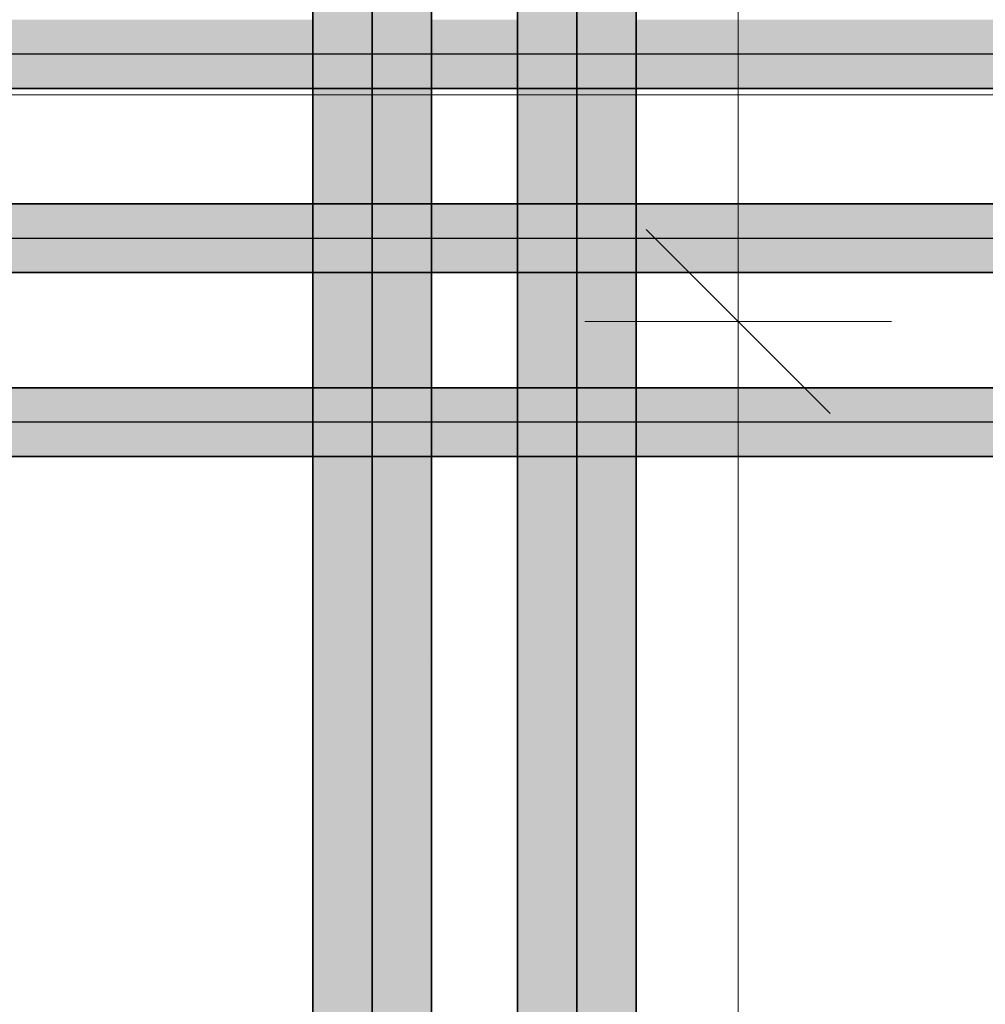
# Model space of a CAD drawing. Extents: x -459 to 541, y -543 to 550.
# Tile 304 of 577: x -1 to 9, y 365 to 374. Entities that reach past the tile are written whole.
import ezdxf
from ezdxf.lldxf.tags import DXFTag

# ---------------------------------------------------------------- set-up
doc = ezdxf.new("R2010")
doc.units = 0
doc.layers.get('0').update_dxf_attribs({"lineweight": 35})
doc.layers.add('0-Shading', color=7, linetype='Continuous', lineweight=35)
doc.layers.add('5_UG-TEXT-MASS', color=7, linetype='Continuous', lineweight=25)
for name, color, linetype, lineweight, true_color in [('H_Ruecklauf', 5, 'Continuous', 35, 0x0000ff), ('H_Vorlauf', 1, 'Continuous', 35, 0xff0000), ('Rohrleitung', 1, 'Continuous', 35, 0xff0000), ('Rohrleitung-Shading', 1, 'Continuous', 35, 0xff0000)]:
    doc.layers.add(name, color=color, linetype=linetype, lineweight=lineweight, true_color=true_color)
tags = doc.linetypes.add('STRICHPUNKT2', pattern=[12.7, 6.35, -3.175, 0, -3.175]).pattern_tags.tags
tags[10:11] = [DXFTag(74, 4), DXFTag(75, 0), DXFTag(340, '0'), DXFTag(46, 0.0), DXFTag(50, 0.0), DXFTag(44, 0.0), DXFTag(45, 0.0)]
tags[8:9] = [DXFTag(74, 4), DXFTag(75, 0), DXFTag(340, '0'), DXFTag(46, 0.0), DXFTag(50, 0.0), DXFTag(44, 0.0), DXFTag(45, 0.0)]
tags[6:7] = [DXFTag(74, 4), DXFTag(75, 0), DXFTag(340, '0'), DXFTag(46, 0.0), DXFTag(50, 0.0), DXFTag(44, 0.0), DXFTag(45, 0.0)]
tags[4:5] = [DXFTag(74, 4), DXFTag(75, 0), DXFTag(340, '0'), DXFTag(46, 0.0), DXFTag(50, 0.0), DXFTag(44, 0.0), DXFTag(45, 0.0)]

# ---------------------------------------------------------------- blocks, each defined once
blk = doc.blocks.new('Shading-A07ALAKV1N', base_point=(152.5692, 260.2956))
at = {"layer": '0-Shading', "color": 174, "true_color": 0x0000a0}
for points in [[(4.1491, 373.2264), (4.199, 373.4125), (4.1491, 375.8316), (4.199, 375.824)], [(4.199, 373.4125), (4.2268, 373.5164), (4.199, 375.824), (4.2268, 375.8197)], [(5.3091, 373.2264), (5.3091, 374.9415), (5.2314, 373.5164), (5.2314, 375.0489)], [(4.2268, 371.7164), (4.2268, 373.5164), (4.199, 371.6125), (4.199, 373.4125)], [(5.3091, 373.2264), (5.2314, 373.5164), (5.3091, 371.4264), (5.2314, 371.7164)], [(4.199, 373.4125), (4.1491, 373.2264), (4.199, 371.6125), (4.1491, 371.4264)], [(4.199, 369.8125), (4.2268, 369.9164), (4.199, 371.6125), (4.2268, 371.7164)], [(5.3091, 369.6264), (5.3091, 371.4264), (5.2314, 369.9164), (5.2314, 371.7164)], [(4.1491, 369.6264), (4.199, 369.8125), (4.1491, 371.4264), (4.199, 371.6125)], [(4.199, 368.0125), (4.2268, 368.1164), (4.199, 369.8125), (4.2268, 369.9164)], [(5.3091, 367.8264), (5.3091, 369.6264), (5.2314, 368.1164), (5.2314, 369.9164)], [(4.1491, 367.8264), (4.199, 368.0125), (4.1491, 369.6264), (4.199, 369.8125)], [(4.1491, 346.7124), (4.2268, 346.7124), (4.1491, 367.8264), (4.2268, 368.1164)], [(5.2314, 354.343), (5.3091, 355.5235), (5.2314, 368.1164), (5.3091, 367.8264)]]:
    blk.add_solid(points, dxfattribs=at)
at = {"layer": '0-Shading', "color": 172, "true_color": 0x0000d9}
for points in [[(4.4391, 373.7287), (4.4391, 375.6917), (4.2268, 373.5164), (4.2268, 375.8197)], [(5.2314, 373.5164), (5.2314, 375.0489), (5.0191, 373.7287), (5.0191, 375.2467)], [(4.4391, 373.7287), (4.2268, 373.5164), (4.4391, 371.9286), (4.2268, 371.7164)], [(5.2314, 373.5164), (5.0191, 373.7287), (5.2314, 371.7164), (5.0191, 371.9286)], [(4.4391, 370.1287), (4.4391, 371.9286), (4.2268, 369.9164), (4.2268, 371.7164)], [(5.2314, 369.9164), (5.2314, 371.7164), (5.0191, 370.1287), (5.0191, 371.9286)], [(4.4391, 368.3287), (4.4391, 370.1287), (4.2268, 368.1164), (4.2268, 369.9164)], [(5.2314, 368.1164), (5.2314, 369.9164), (5.0191, 368.3287), (5.0191, 370.1287)], [(4.2268, 346.7124), (4.4391, 347.8929), (4.2268, 368.1164), (4.4391, 368.3287)], [(5.0191, 352.2984), (5.2314, 354.343), (5.0191, 368.3287), (5.2314, 368.1164)]]:
    blk.add_solid(points, dxfattribs=at)
at = {"layer": '0-Shading', "color": 5, "true_color": 0x0000fa}
for points in [[(4.7291, 373.8064), (4.7291, 375.482), (4.4391, 373.7287), (4.4391, 375.6917)], [(5.0191, 373.7287), (5.0191, 375.2467), (4.7291, 373.8064), (4.7291, 375.482)], [(4.7291, 373.8064), (4.4391, 373.7287), (4.7291, 372.0064), (4.4391, 371.9286)], [(5.0191, 373.7287), (4.7291, 373.8064), (5.0191, 371.9286), (4.7291, 372.0064)], [(4.7291, 370.2064), (4.7291, 372.0064), (4.4391, 370.1287), (4.4391, 371.9286)], [(5.0191, 370.1287), (5.0191, 371.9286), (4.7291, 370.2064), (4.7291, 372.0064)], [(4.7291, 368.4064), (4.7291, 370.2064), (4.4391, 368.3287), (4.4391, 370.1287)], [(5.0191, 368.3287), (5.0191, 370.1287), (4.7291, 368.4064), (4.7291, 370.2064)], [(4.4391, 347.8929), (4.7291, 349.9375), (4.4391, 368.3287), (4.7291, 368.4064)], [(4.7291, 349.9375), (5.0191, 352.2984), (4.7291, 368.4064), (5.0191, 368.3287)]]:
    blk.add_solid(points, dxfattribs=at)
blk = doc.blocks.new('Shading-A07ALAKX1N', base_point=(152.5493, 262.2348))
at = {"layer": '0-Shading', "color": 14, "true_color": 0xa00000}
for points in [[(2.2268, 373.5164), (2.2268, 376.9305), (2.1491, 373.2264), (2.1491, 376.9305)], [(3.3091, 373.2264), (3.3091, 376.4762), (3.2314, 373.5164), (3.2314, 376.5835)], [(2.2268, 371.7164), (2.2268, 373.5164), (2.1491, 371.4264), (2.1491, 373.2264)], [(3.3091, 373.2264), (3.2314, 373.5164), (3.3091, 371.4264), (3.2314, 371.7164)], [(2.1491, 371.4264), (2.1491, 369.6264), (2.2268, 371.7164), (2.2268, 369.9164)], [(3.3091, 369.6264), (3.3091, 371.4264), (3.2314, 369.9164), (3.2314, 371.7164)], [(2.2268, 369.9164), (2.1491, 369.6264), (2.2268, 368.1164), (2.1491, 367.8264)], [(3.3091, 367.8264), (3.3091, 369.6264), (3.2314, 368.1164), (3.2314, 369.9164)], [(2.1491, 367.8264), (2.1491, 331.5209), (2.2268, 368.1164), (2.2268, 331.5209)], [(3.2314, 368.1164), (3.2314, 339.1516), (3.2592, 368.0125), (3.2592, 339.5743)], [(3.2592, 339.5743), (3.3091, 340.332), (3.2592, 368.0125), (3.3091, 367.8264)]]:
    blk.add_solid(points, dxfattribs=at)
at = {"layer": '0-Shading', "color": 12, "true_color": 0xd90000}
for points in [[(2.4391, 373.7287), (2.4391, 376.9305), (2.2268, 373.5164), (2.2268, 376.9305)], [(3.2314, 373.5164), (3.2314, 376.5835), (3.0191, 373.7287), (3.0191, 376.7814)], [(2.2268, 373.5164), (2.2268, 371.7164), (2.4391, 373.7287), (2.43, 371.9196)], [(2.4391, 373.7287), (2.43, 371.9196), (2.4391, 371.9286)], [(3.2314, 373.5164), (3.0191, 373.7287), (3.2314, 371.7164), (3.0191, 371.9286)], [(2.43, 371.9196), (2.2268, 371.7164), (2.4209, 370.1105), (2.2268, 369.9164)], [(2.4304, 370.12), (2.43, 371.9196), (2.4209, 370.1105)], [(2.4391, 370.1287), (2.4391, 371.9286), (2.4304, 370.12), (2.43, 371.9196)], [(3.2314, 369.9164), (3.2314, 371.7164), (3.0191, 370.1287), (3.0191, 371.9286)], [(2.4209, 370.1105), (2.2268, 369.9164), (2.4118, 368.3014), (2.2268, 368.1164)], [(2.4209, 370.1105), (2.4118, 368.3014), (2.4136, 368.3031)], [(2.4304, 370.12), (2.4209, 370.1105), (2.4308, 368.3204), (2.4136, 368.3031)], [(2.4391, 368.3287), (2.4391, 370.1287), (2.4308, 368.3204), (2.4304, 370.12)], [(3.2314, 368.1164), (3.2314, 369.9164), (3.0191, 368.3287), (3.0191, 370.1287)], [(2.4118, 368.3014), (2.2268, 331.5209), (2.4136, 368.3031), (2.2654, 331.7356)], [(2.2268, 368.1164), (2.2268, 331.5209), (2.4118, 368.3014)], [(2.4136, 368.3031), (2.2654, 331.7356), (2.4308, 368.3204), (2.4388, 332.7)], [(2.4388, 332.7), (2.4391, 332.7014), (2.4308, 368.3204), (2.4391, 368.3287)], [(3.0191, 337.1069), (3.2314, 339.1516), (3.0191, 368.3287), (3.2314, 368.1164)]]:
    blk.add_solid(points, dxfattribs=at)
at = {"layer": '0-Shading', "color": 1, "true_color": 0xfa0000}
for points in [[(2.7291, 373.8064), (2.7291, 376.9305), (2.4391, 373.7287), (2.4391, 376.9305)], [(2.7491, 373.801), (2.7291, 376.9305), (2.7291, 373.8064)], [(2.7291, 376.9305), (2.7491, 373.801), (3.0191, 376.7814), (3.0191, 373.7287)], [(2.7291, 372.0064), (2.7291, 373.8064), (2.4391, 371.9286), (2.4391, 373.7287)], [(2.7491, 373.801), (2.7291, 373.8064), (2.7606, 371.9979), (2.7291, 372.0064)], [(3.0191, 371.9286), (3.0191, 373.7287), (2.7606, 371.9979), (2.7491, 373.801)], [(2.7291, 372.0064), (2.4391, 371.9286), (2.7291, 370.2064), (2.4391, 370.1287)], [(2.7721, 370.1949), (2.7606, 371.9979), (2.7291, 370.2064), (2.7291, 372.0064)], [(3.0191, 370.1287), (3.0191, 371.9286), (2.7721, 370.1949), (2.7606, 371.9979)], [(2.7291, 368.4064), (2.7291, 370.2064), (2.4391, 368.3287), (2.4391, 370.1287)], [(2.7836, 368.3918), (2.7721, 370.1949), (2.7291, 368.4064), (2.7291, 370.2064)], [(3.0191, 370.1287), (2.7721, 370.1949), (3.0191, 368.3287), (2.7836, 368.3918)], [(2.7291, 334.746), (2.7291, 368.4064), (2.4391, 332.7014), (2.4391, 368.3287)], [(2.7291, 334.746), (2.9852, 336.8308), (2.7291, 368.4064), (2.7836, 368.3918)], [(2.7836, 368.3918), (2.9852, 336.8308), (3.0191, 368.3287), (3.0191, 337.1069)]]:
    blk.add_solid(points, dxfattribs=at)
blk = doc.blocks.new('Shading-A07ALANR1N', base_point=(13.7153, 373.9634))
at = {"layer": 'Rohrleitung-Shading', "color": 12, "true_color": 0xd90000}
for points in [[(2.7386, 374.3004), (-85.0552, 374.3004), (2.8289, 373.9634), (-85.0552, 373.9634)], [(7.1277, 373.9634), (6.6163, 374.3004), (2.8289, 373.9634), (2.7386, 374.3004)], [(9.611, 374.3004), (6.6163, 374.3004), (10.2887, 373.9634), (7.1277, 373.9634)], [(7.1277, 373.9634), (-85.0552, 373.9634), (7.4947, 373.6264), (-85.0552, 373.6264)], [(10.2887, 373.9634), (7.1277, 373.9634), (10.5067, 373.6264), (7.4947, 373.6264)]]:
    blk.add_solid(points, dxfattribs=at)
blk = doc.blocks.new('Shading-A07ALANT1N', base_point=(62.7685, 372.5005))
at = {"layer": 'Rohrleitung-Shading', "color": 12, "true_color": 0xd90000}
for points in [[(-83.2552, 372.5005), (-83.2552, 372.1635), (2.7386, 372.5005), (2.8289, 372.1635)], [(2.8289, 372.1635), (9.4736, 372.1635), (2.7386, 372.5005), (8.9621, 372.5005)], [(-83.2552, 371.8264), (9.8405, 371.8264), (-83.2552, 372.1635), (9.4736, 372.1635)]]:
    blk.add_solid(points, dxfattribs=at)
blk = doc.blocks.new('Shading-A07ALANV1N', base_point=(17.9688, 370.7004))
at = {"layer": 'Rohrleitung-Shading', "color": 12, "true_color": 0xd90000}
for points in [[(2.7386, 370.7004), (-81.4552, 370.7004), (2.8289, 370.3634), (-81.4552, 370.3634)], [(7.9426, 370.3634), (7.8967, 370.7004), (2.8289, 370.3634), (2.7386, 370.7004)], [(11.8194, 370.3634), (11.3079, 370.7004), (7.9426, 370.3634), (7.8967, 370.7004)], [(7.9426, 370.3634), (-81.4552, 370.3634), (7.8079, 370.0265), (-81.4552, 370.0265)], [(12.1863, 370.0265), (11.8194, 370.3634), (7.8079, 370.0265), (7.9426, 370.3634)]]:
    blk.add_solid(points, dxfattribs=at)
blk = doc.blocks.new('Referenz-A07ALAR41N', base_point=(-170.8075, 0))
at = {"layer": '5_UG-TEXT-MASS', "color": 0, "lineweight": 13}
for p, q in [((6.3083, 371.348), (6.3083, 386.9769)), ((-1.7702, 373.5638), (10.108, 373.5638)), ((7.2083, 370.448), (5.4083, 372.2481)), ((6.3083, 371.348), (4.8083, 371.348)), ((6.3083, 371.348), (7.8083, 371.348)), ((6.3083, 351.1481), (6.3083, 371.348))]:
    blk.add_line(p, q, dxfattribs=at)
blk = doc.blocks.new('Rohr - 1703-A07ALBO81N', base_point=(-0.2937, 326.1228))
at = {"color": 0, "linetype": 'ByBlock', "lineweight": -2, "ltscale": 0.35}
blk.add_line((4.7291, 331.1456), (4.7291, 375.8004), dxfattribs=at)
blk = doc.blocks.new('Stahlrohr nach DIN 2448-A07ALBS01N', base_point=(-85.0552, 373.6264))
at = {"color": 0, "linetype": 'STRICHPUNKT2', "lineweight": 25, "ltscale": 0.25}
blk.add_line((43.7765, 373.9634), (-85.0552, 373.9634), dxfattribs=at)
at = {"color": 0, "linetype": 'ByBlock', "lineweight": -2, "ltscale": 0.35}
blk.add_line((-85.0552, 373.6264), (43.7765, 373.6264), dxfattribs=at)
blk = doc.blocks.new('Stahlrohr nach DIN 2448-A07ALBS41N', base_point=(-83.2552, 371.8264))
at = {"color": 0, "linetype": 'ByBlock', "lineweight": -2, "ltscale": 0.35}
for p, q in [((63.1024, 372.5004), (-83.2552, 372.5004)), ((-83.2552, 371.8264), (63.1024, 371.8264))]:
    blk.add_line(p, q, dxfattribs=at)
at = {"color": 0, "linetype": 'STRICHPUNKT2', "lineweight": 25, "ltscale": 0.25}
blk.add_line((-83.2552, 372.1634), (63.1024, 372.1634), dxfattribs=at)
blk = doc.blocks.new('Stahlrohr nach DIN 2448-A07ALBS81N', base_point=(-81.4552, 370.0265))
at = {"color": 0, "linetype": 'ByBlock', "lineweight": -2, "ltscale": 0.35}
for p, q in [((64.1994, 370.7004), (-81.4552, 370.7004)), ((-81.4552, 370.0264), (64.1994, 370.0264))]:
    blk.add_line(p, q, dxfattribs=at)
at = {"color": 0, "linetype": 'STRICHPUNKT2', "lineweight": 25, "ltscale": 0.25}
blk.add_line((64.1994, 370.3634), (-81.4552, 370.3634), dxfattribs=at)
blk = doc.blocks.new('Rohr - 1703-A07ALBYC1N', base_point=(-0.3, 328.1315))
at = {"color": 0, "linetype": 'ByBlock', "lineweight": -2, "ltscale": 0.35}
blk.add_line((2.7291, 331.1606), (2.7291, 377.5004), dxfattribs=at)
blk = doc.blocks.new('Geometrie-A07ALC2E1N', base_point=(-101.2514, 241.343))
at = {"layer": 'H_Ruecklauf', "lineweight": -2}
for p, q in [((4.1491, 378.3304), (4.1491, 331.5059)), ((5.3091, 331.5059), (5.3091, 378.3304))]:
    blk.add_line(p, q, dxfattribs=at)
blk = doc.blocks.new('Geometrie-A07ALC2G1N', base_point=(-101.1311, 241.343))
at = {"layer": 'H_Vorlauf', "lineweight": -2}
for p, q in [((2.1491, 376.9304), (2.1491, 331.5209)), ((3.3091, 331.5209), (3.3091, 376.9304))]:
    blk.add_line(p, q, dxfattribs=at)

msp = doc.modelspace()

# ---------------------------------------------------------------- block references
at = {"color": 251, "lineweight": 25, "ltscale": 0.25, "true_color": 0x585858}
msp.add_blockref('Referenz-A07ALAR41N', (-170.8075, 0), dxfattribs=at)
for name, p in [('Shading-A07ALAKV1N', (152.5692, 260.2956)), ('Shading-A07ALAKX1N', (152.5493, 262.2348))]:
    msp.add_blockref(name, p)
at = {"linetype": 'Continuous', "ltscale": 0.35}
for name, p in [('Geometrie-A07ALC2E1N', (-101.2514, 241.343)), ('Geometrie-A07ALC2G1N', (-101.1311, 241.343))]:
    msp.add_blockref(name, p, dxfattribs=at)
at = {"layer": 'H_Ruecklauf', "ltscale": 0.35}
msp.add_blockref('Rohr - 1703-A07ALBO81N', (-0.2937, 326.1228), dxfattribs=at)
at = {"layer": 'H_Vorlauf', "ltscale": 0.35}
msp.add_blockref('Rohr - 1703-A07ALBYC1N', (-0.3, 328.1315), dxfattribs=at)
at = {"layer": 'Rohrleitung'}
for name, p in [('Shading-A07ALANR1N', (13.7153, 373.9634)), ('Shading-A07ALANT1N', (62.7685, 372.5005)), ('Shading-A07ALANV1N', (17.9688, 370.7004))]:
    msp.add_blockref(name, p, dxfattribs=at)
at = {"layer": 'Rohrleitung', "ltscale": 0.35}
for name, p in [('Stahlrohr nach DIN 2448-A07ALBS01N', (-85.0552, 373.6264)), ('Stahlrohr nach DIN 2448-A07ALBS41N', (-83.2552, 371.8264)), ('Stahlrohr nach DIN 2448-A07ALBS81N', (-81.4552, 370.0265))]:
    msp.add_blockref(name, p, dxfattribs=at)

doc.saveas('drawing.dxf')
